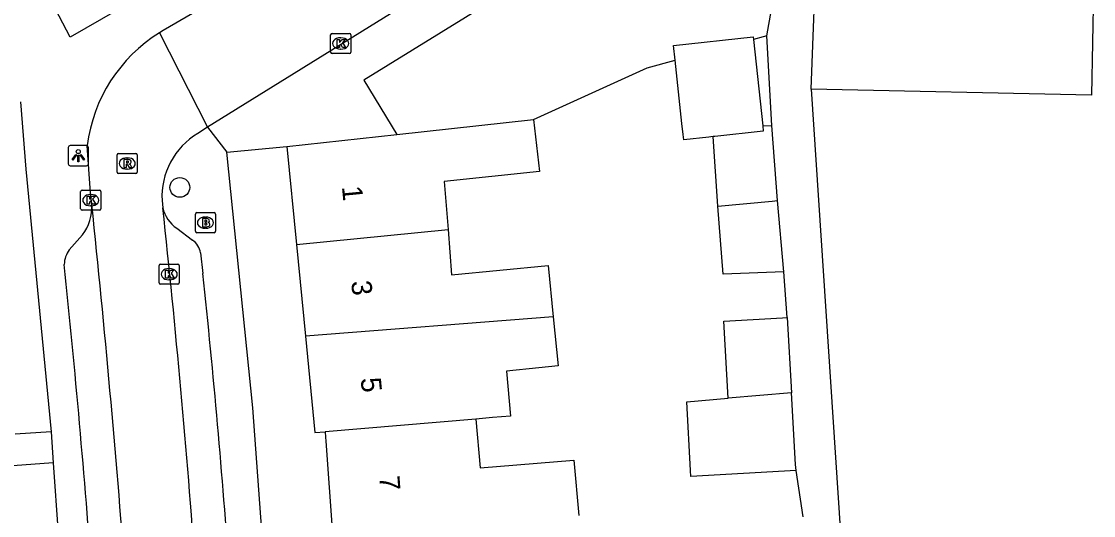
# Model space of a CAD drawing. Extents: x 163010 to 163853, y 382793 to 383982.
# Drawn here: x 163648.1 to 163701.2, y 383636.4 to 383660.9 of the extents above; entities that cross this region are included whole.
import ezdxf

# ---------------------------------------------------------------- set-up
doc = ezdxf.new("R2010")
doc.units = 0
for name, color, linetype in [('IMGEO_Boom', 7, 'Continuous'), ('IMGEO_Brandkraan', 7, 'Continuous'), ('IMGEO_Grasland_overig', 7, 'Continuous'), ('IMGEO_Kolk', 7, 'Continuous'), ('IMGEO_Lichtpunt', 7, 'Continuous'), ('IMGEO_Pand', 7, 'Continuous'), ('IMGEO_Pand_nummerreeks', 7, 'Continuous'), ('IMGEO_Rijbaan_lokaal_gesloten', 7, 'Continuous'), ('IMGEO_Rijbaan_lokaal_open', 7, 'Continuous'), ('IMGEO_Rioolput', 7, 'Continuous'), ('IMGEO_Voetpad_open', 7, 'Continuous')]:
    doc.layers.add(name, color=color, linetype=linetype)

msp = doc.modelspace()

# ---------------------------------------------------------------- linework, layer by layer
at = {"layer": 'IMGEO_Boom'}
msp.add_circle((163655.942, 383652.689), 0.489, dxfattribs=at)
at = {"layer": 'IMGEO_Brandkraan'}
for p, q in [((163656.788, 383651.442), (163657.64, 383651.442)), ((163656.713, 383650.516), (163656.713, 383651.368)), ((163657.201, 383651.222), (163657.226, 383651.222)), ((163657.714, 383651.368), (163657.714, 383650.516)), ((163657.64, 383650.442), (163656.788, 383650.442)), ((163657.224, 383650.662), (163657.199, 383650.662))]:
    msp.add_line(p, q, dxfattribs=at)
for points in [[(163656.788, 383651.442), (163657.64, 383651.442)], [(163656.713, 383650.516), (163656.713, 383651.368)], [(163657.061, 383651.142), (163657.061, 383650.742), (163657.274, 383650.742)], [(163657.292, 383651.142), (163657.061, 383651.142)], [(163657.24, 383651.061), (163657.186, 383651.061), (163657.186, 383650.985)], [(163657.186, 383650.985), (163657.239, 383650.985)], [(163657.248, 383650.909), (163657.186, 383650.909), (163657.186, 383650.828)], [(163657.714, 383651.368), (163657.714, 383650.516)], [(163657.64, 383650.442), (163656.788, 383650.442)], [(163657.186, 383650.828), (163657.248, 383650.828)]]:
    msp.add_lwpolyline(points, dxfattribs=at)
for centre, radius, start, end in [((163656.79, 383651.366), 0.0765, 91.552, 178.448), ((163656.79, 383651.366), 0.0765, 91.552, 178.448), ((163657.638, 383651.366), 0.0765, 1.552, 88.448), ((163657.638, 383651.366), 0.0765, 1.552, 88.448), ((163657.241, 383651.023), 0.0379, 267.8285, 90.9355), ((163657.249, 383650.868), 0.0404, 269.8759, 90.5077), ((163657.296, 383650.997), 0.145, 59.4692, 91.5367), ((163657.321, 383651.044), 0.0922, 285.5137, 58.1501), ((163657.326, 383650.852), 0.105, 301.3115, 78.989), ((163656.79, 383650.518), 0.0765, 181.552, 268.448), ((163656.79, 383650.518), 0.0765, 181.552, 268.448), ((163657.28, 383650.993), 0.251, 268.6676, 293.5347), ((163657.638, 383650.518), 0.0765, 271.552, 358.448), ((163657.638, 383650.518), 0.0765, 271.552, 358.448)]:
    msp.add_arc(centre, radius, start, end, dxfattribs=at)
for centre, major_axis, ratio, start_param, end_param in [((163657.2, 383650.942), (-0.387, 0.002), 0.722429, 4.712389, 7.853982), ((163657.225, 383650.942), (-0.39, 0.002), 0.717154, 1.570796, 4.712389)]:
    msp.add_ellipse(centre, major_axis=major_axis, ratio=ratio, start_param=start_param, end_param=end_param, dxfattribs=at)
at = {"layer": 'IMGEO_Grasland_overig'}
for points in [[(163685.046, 383660.204), (163684.859, 383660.154), (163684.382, 383660.027)], [(163673.485, 383656.061), (163679.116, 383658.62), (163680.502, 383658.99)]]:
    msp.add_lwpolyline(points, dxfattribs=at)
at = {"layer": 'IMGEO_Kolk'}
for p, q in [((163663.418, 383659.4), (163663.418, 383660.252)), ((163663.493, 383660.326), (163664.345, 383660.326)), ((163663.906, 383660.106), (163663.931, 383660.106)), ((163664.419, 383660.252), (163664.419, 383659.4)), ((163663.929, 383659.546), (163663.904, 383659.546)), ((163664.345, 383659.326), (163663.493, 383659.326)), ((163651.025, 383651.63), (163651.025, 383652.482)), ((163651.1, 383652.556), (163651.952, 383652.556)), ((163652.026, 383652.482), (163652.026, 383651.63)), ((163651.513, 383652.336), (163651.538, 383652.336)), ((163651.952, 383651.556), (163651.1, 383651.556)), ((163651.536, 383651.776), (163651.511, 383651.776)), ((163654.914, 383647.961), (163654.914, 383648.813)), ((163654.989, 383648.887), (163655.841, 383648.887)), ((163655.915, 383648.813), (163655.915, 383647.961)), ((163655.402, 383648.667), (163655.427, 383648.667)), ((163655.841, 383647.887), (163654.989, 383647.887)), ((163655.425, 383648.107), (163655.4, 383648.107))]:
    msp.add_line(p, q, dxfattribs=at)
for points in [[(163663.418, 383659.4), (163663.418, 383660.252)], [(163663.493, 383660.326), (163664.345, 383660.326)], [(163663.739, 383660.026), (163663.862, 383660.026), (163663.862, 383659.875), (163663.992, 383660.026), (163664.156, 383660.026), (163664.01, 383659.875), (163664.163, 383659.626), (163664.011, 383659.626), (163663.926, 383659.79), (163663.862, 383659.723), (163663.862, 383659.626), (163663.739, 383659.626), (163663.739, 383660.026)], [(163664.419, 383660.252), (163664.419, 383659.4)], [(163664.345, 383659.326), (163663.493, 383659.326)], [(163651.025, 383651.63), (163651.025, 383652.482)], [(163651.1, 383652.556), (163651.952, 383652.556)], [(163652.026, 383652.482), (163652.026, 383651.63)], [(163651.346, 383652.256), (163651.469, 383652.256), (163651.469, 383652.105), (163651.599, 383652.256), (163651.763, 383652.256), (163651.617, 383652.105), (163651.77, 383651.856), (163651.618, 383651.856), (163651.533, 383652.02), (163651.469, 383651.953), (163651.469, 383651.856), (163651.346, 383651.856), (163651.346, 383652.256)], [(163651.952, 383651.556), (163651.1, 383651.556)], [(163654.914, 383647.961), (163654.914, 383648.813)], [(163654.989, 383648.887), (163655.841, 383648.887)], [(163655.915, 383648.813), (163655.915, 383647.961)], [(163655.235, 383648.587), (163655.358, 383648.587), (163655.358, 383648.436), (163655.488, 383648.587), (163655.652, 383648.587), (163655.506, 383648.436), (163655.659, 383648.187), (163655.507, 383648.187), (163655.422, 383648.351), (163655.358, 383648.284), (163655.358, 383648.187), (163655.235, 383648.187), (163655.235, 383648.587)], [(163655.841, 383647.887), (163654.989, 383647.887)]]:
    msp.add_lwpolyline(points, dxfattribs=at)
for centre, start, end in [((163663.495, 383660.25), 91.552, 178.448), ((163663.495, 383660.25), 91.552, 178.448), ((163664.343, 383660.25), 1.552, 88.448), ((163664.343, 383660.25), 1.552, 88.448), ((163663.495, 383659.402), 181.552, 268.448), ((163663.495, 383659.402), 181.552, 268.448), ((163664.343, 383659.402), 271.552, 358.448), ((163664.343, 383659.402), 271.552, 358.448), ((163651.102, 383652.48), 91.552, 178.448), ((163651.102, 383652.48), 91.552, 178.448), ((163651.95, 383652.48), 1.552, 88.448), ((163651.95, 383652.48), 1.552, 88.448), ((163651.102, 383651.632), 181.552, 268.448), ((163651.102, 383651.632), 181.552, 268.448), ((163651.95, 383651.632), 271.552, 358.448), ((163651.95, 383651.632), 271.552, 358.448), ((163654.991, 383648.811), 91.552, 178.448), ((163654.991, 383648.811), 91.552, 178.448), ((163655.839, 383648.811), 1.552, 88.448), ((163655.839, 383648.811), 1.552, 88.448), ((163654.991, 383647.963), 181.552, 268.448), ((163654.991, 383647.963), 181.552, 268.448), ((163655.839, 383647.963), 271.552, 358.448), ((163655.839, 383647.963), 271.552, 358.448)]:
    msp.add_arc(centre, 0.0765, start, end, dxfattribs=at)
for centre, major_axis, ratio, start_param, end_param in [((163663.905, 383659.826), (-0.387, 0.002), 0.722429, 4.712389, 7.853982), ((163663.93, 383659.826), (-0.39, 0.002), 0.717154, 1.570796, 4.712389), ((163651.512, 383652.056), (-0.387, 0.002), 0.722429, 4.712389, 7.853982), ((163651.537, 383652.056), (-0.39, 0.002), 0.717154, 1.570796, 4.712389), ((163655.401, 383648.387), (-0.387, 0.002), 0.722429, 4.712389, 7.853982), ((163655.426, 383648.387), (-0.39, 0.002), 0.717154, 1.570796, 4.712389)]:
    msp.add_ellipse(centre, major_axis=major_axis, ratio=ratio, start_param=start_param, end_param=end_param, dxfattribs=at)
at = {"layer": 'IMGEO_Lichtpunt'}
for p, q in [((163650.41, 383654.665), (163650.41, 383653.858)), ((163650.41, 383654.665), (163650.41, 383653.858)), ((163651.312, 383654.76), (163650.504, 383654.76)), ((163651.312, 383654.76), (163650.504, 383654.76)), ((163651.406, 383653.858), (163651.406, 383654.665)), ((163651.406, 383653.858), (163651.406, 383654.665)), ((163650.504, 383653.764), (163651.312, 383653.764)), ((163650.504, 383653.764), (163651.312, 383653.764))]:
    msp.add_line(p, q, dxfattribs=at)
for points in [[(163650.784, 383654.329), (163650.823, 383654.301), (163650.635, 383654.039), (163650.597, 383654.066), (163650.784, 383654.329)], [(163650.886, 383654.281), (163650.933, 383654.281), (163650.933, 383653.959), (163650.886, 383653.959), (163650.886, 383654.281)], [(163650.996, 383654.301), (163651.034, 383654.328), (163651.221, 383654.066), (163651.182, 383654.038), (163650.996, 383654.301)]]:
    msp.add_lwpolyline(points, dxfattribs=at)
msp.add_circle((163650.909, 383654.463), 0.0994, dxfattribs=at)
for centre, start, end in [((163650.504, 383654.665), 90, 180), ((163650.504, 383654.665), 90, 180), ((163651.312, 383654.665), 0, 90), ((163651.312, 383654.665), 0, 90), ((163650.504, 383653.858), 180, 270), ((163650.504, 383653.858), 180, 270), ((163651.312, 383653.858), 270, 0), ((163651.312, 383653.858), 270, 360)]:
    msp.add_arc(centre, 0.0946, start, end, dxfattribs=at)
at = {"layer": 'IMGEO_Pand'}
for points in [[(163687.241, 383657.554), (163687.384, 383661.051), (163687.466, 383663.038)], [(163698.97, 383662.596), (163701.249, 383662.508), (163701.153, 383657.262), (163687.241, 383657.554)], [(163680.502, 383658.99), (163680.423, 383659.721), (163684.369, 383660.147), (163684.382, 383660.027)], [(163684.382, 383660.027), (163684.845, 383655.737)], [(163682.392, 383655.211), (163682.267, 383655.197), (163682.178, 383655.187), (163680.927, 383655.053), (163680.899, 383655.311), (163680.84, 383655.863), (163680.502, 383658.99)], [(163666.697, 383655.318), (163673.485, 383656.061)], [(163673.485, 383656.061), (163673.779, 383653.476), (163669.049, 383652.985), (163669.24, 383650.6)], [(163684.845, 383655.737), (163684.873, 383655.478), (163682.47, 383655.219), (163682.392, 383655.211)], [(163684.845, 383655.737), (163685.293, 383655.762)], [(163685.571, 383652.036), (163685.293, 383655.762)], [(163661.25, 383654.722), (163666.697, 383655.318)], [(163682.615, 383651.768), (163682.392, 383655.211)], [(163661.25, 383654.722), (163661.725, 383649.865)], [(163682.615, 383651.768), (163685.315, 383652.013), (163685.571, 383652.036)], [(163685.899, 383648.507), (163685.571, 383652.036)], [(163685.899, 383648.507), (163682.875, 383648.384), (163682.615, 383651.768)], [(163661.725, 383649.865), (163669.24, 383650.6)], [(163669.24, 383650.6), (163669.42, 383648.36), (163674.201, 383648.822), (163674.455, 383646.279)], [(163661.725, 383649.865), (163662.17, 383645.322)], [(163674.455, 383646.279), (163662.17, 383645.322)], [(163674.455, 383646.279), (163674.697, 383643.849), (163673.735, 383643.747), (163672.148, 383643.579), (163672.334, 383641.35), (163671.452, 383641.276), (163670.624, 383641.207)], [(163683.135, 383642.235), (163682.922, 383646.067), (163685.823, 383646.228), (163686.059, 383646.242)], [(163686.059, 383646.242), (163686.266, 383642.512)], [(163662.17, 383645.322), (163662.638, 383640.539), (163663.141, 383640.581)], [(163686.266, 383642.512), (163683.135, 383642.235)], [(163686.509, 383638.648), (163686.464, 383638.95), (163686.266, 383642.512)], [(163686.509, 383638.648), (163681.285, 383638.356), (163681.268, 383638.66), (163681.08, 383642.053), (163683.135, 383642.235)], [(163670.624, 383641.207), (163663.141, 383640.581)], [(163670.624, 383641.207), (163670.826, 383638.79), (163675.478, 383639.17), (163675.719, 383636.417)], [(163663.141, 383640.581), (163663.161, 383640.308), (163663.176, 383640.105), (163663.516, 383635.51)]]:
    msp.add_lwpolyline(points, dxfattribs=at)
at = {"layer": 'IMGEO_Rijbaan_lokaal_gesloten'}
for points in [[(163685.564, 383672.456), (163681.594, 383670.366), (163669.646, 383663.331), (163657.318, 383655.673)], [(163666.841, 383667.271), (163655.111, 383660.464), (163654.932, 383660.356)], [(163654.932, 383660.356), (163657.318, 383655.673)]]:
    msp.add_lwpolyline(points, dxfattribs=at)
at = {"layer": 'IMGEO_Rijbaan_lokaal_open'}
for points in [[(163657.318, 383655.673), (163656.841, 383655.368)], [(163651.581, 383651.841), (163651.52, 383652.42), (163651.348, 383654.775)], [(163655.061, 383652.034), (163655.076, 383651.86), (163655.099, 383651.685)]]:
    msp.add_lwpolyline(points, dxfattribs=at)
for centre, radius, start, end in [((163659.025, 383653.786), 7.74, 121.9224, 172.6622), ((163658.707, 383652.229), 3.652, 120.7372, 183.0679), ((162992.488, 383583.078), 662.671, 4.353822, 5.956096), ((163134.149, 383595.472), 523.974, 4.17747, 6.15871)]:
    msp.add_arc(centre, radius, start, end, dxfattribs=at)
at = {"layer": 'IMGEO_Rioolput'}
for p, q in [((163652.832, 383653.449), (163652.832, 383654.301)), ((163652.907, 383654.375), (163653.759, 383654.375)), ((163653.32, 383654.155), (163653.345, 383654.155)), ((163653.833, 383654.301), (163653.833, 383653.449)), ((163653.343, 383653.595), (163653.318, 383653.595)), ((163653.759, 383653.375), (163652.907, 383653.375))]:
    msp.add_line(p, q, dxfattribs=at)
for points in [[(163652.832, 383653.449), (163652.832, 383654.301)], [(163652.907, 383654.375), (163653.759, 383654.375)], [(163653.421, 383654.073), (163653.169, 383654.075), (163653.169, 383653.675)], [(163653.833, 383654.301), (163653.833, 383653.449)], [(163653.169, 383653.675), (163653.293, 383653.675), (163653.293, 383653.837), (163653.304, 383653.837)], [(163653.347, 383653.994), (163653.293, 383653.994), (163653.293, 383653.913)], [(163653.293, 383653.913), (163653.345, 383653.913)], [(163653.351, 383653.808), (163653.422, 383653.675), (163653.562, 383653.675), (163653.497, 383653.801)], [(163653.759, 383653.375), (163652.907, 383653.375)]]:
    msp.add_lwpolyline(points, dxfattribs=at)
for centre, radius, start, end in [((163652.909, 383654.299), 0.0765, 91.552, 178.448), ((163652.909, 383654.299), 0.0765, 91.552, 178.448), ((163653.42, 383653.963), 0.109, 350.3612, 89.416), ((163653.757, 383654.299), 0.0765, 1.552, 88.448), ((163653.757, 383654.299), 0.0765, 1.552, 88.448), ((163653.303, 383653.784), 0.0533, 26.0293, 88.6989), ((163653.329, 383654.102), 0.19, 274.7715, 282.9687), ((163653.353, 383653.898), 0.0964, 77.0061, 93.1865), ((163653.367, 383653.955), 0.0378, 276.6634, 79.6772), ((163653.418, 383653.963), 0.112, 277.5842, 350.9817), ((163653.402, 383653.748), 0.108, 29.5134, 73.7905), ((163652.909, 383653.451), 0.0765, 181.552, 268.448), ((163652.909, 383653.451), 0.0765, 181.552, 268.448), ((163653.757, 383653.451), 0.0765, 271.552, 358.448), ((163653.757, 383653.451), 0.0765, 271.552, 358.448)]:
    msp.add_arc(centre, radius, start, end, dxfattribs=at)
for centre, major_axis, ratio, start_param, end_param in [((163653.319, 383653.875), (-0.387, 0.002), 0.722429, 4.712389, 7.853982), ((163653.344, 383653.875), (-0.39, 0.002), 0.717154, 1.570796, 4.712389)]:
    msp.add_ellipse(centre, major_axis=major_axis, ratio=ratio, start_param=start_param, end_param=end_param, dxfattribs=at)
at = {"layer": 'IMGEO_Voetpad_open'}
for points in [[(163652.843, 383661.478), (163650.504, 383660.134), (163644.892, 383670.838)], [(163687.145, 383670.841), (163686.029, 383670.208), (163671.309, 383661.862), (163665.064, 383658.011), (163666.697, 383655.318)], [(163685.046, 383660.204), (163685.561, 383663.105), (163687.145, 383670.841)], [(163685.293, 383655.762), (163685.046, 383660.204)], [(163687.241, 383657.554), (163689.186, 383628.302), (163689.95, 383618.331), (163690.045, 383617.088)], [(163648.045, 383656.927), (163648.307, 383653.589), (163649.555, 383640.576)], [(163657.318, 383655.673), (163658.266, 383654.433)], [(163658.266, 383654.433), (163661.25, 383654.722)], [(163661.918, 383596.631), (163661.69, 383608.932), (163661.092, 383620.764), (163659.563, 383641.762), (163658.266, 383654.433)], [(163655.792, 383650.663), (163656.577, 383650.072)], [(163650.461, 383649.594), (163651.11, 383650.335)], [(163656.967, 383649.442), (163657.087, 383648.424)], [(163686.059, 383646.242), (163685.899, 383648.507)], [(163649.555, 383640.576), (163647.78, 383640.458)], [(163649.555, 383640.576), (163649.657, 383639.04)], [(163649.657, 383639.04), (163646.75, 383638.815)], [(163649.657, 383639.04), (163650.896, 383621.512), (163651.105, 383614.753), (163651.819, 383591.513), (163651.249, 383559.038), (163650.422, 383546.392)], [(163686.852, 383636.362), (163686.509, 383638.648)]]:
    msp.add_lwpolyline(points, dxfattribs=at)
for centre, radius, start, end in [((163649.338, 383651.716), 2.246, 322.0706, 3.1954), ((163656.72, 383652.038), 1.659, 192.2986, 235.9824), ((163656.109, 383649.347), 0.863, 6.3481, 57.1709), ((163651.458, 383648.846), 1.247, 143.134, 178.7609), ((163114.23, 383593.313), 538.854, 4.23307, 5.91814), ((163212.08, 383601.499), 447.474, 4.09289, 6.01946)]:
    msp.add_arc(centre, radius, start, end, dxfattribs=at)

# ---------------------------------------------------------------- texts
at = {"layer": 'IMGEO_Pand_nummerreeks'}
for s, rotation, p in [('1', 275.5886, (163663.977, 383652.725)), ('3', 275.5886, (163664.437, 383648.031)), ('5', 275.5861, (163664.907, 383643.225)), ('7', 274.2282, (163665.832, 383638.37))]:
    msp.add_text(s, height=1, rotation=rotation, dxfattribs=at).set_placement(p)

doc.saveas('drawing.dxf')
